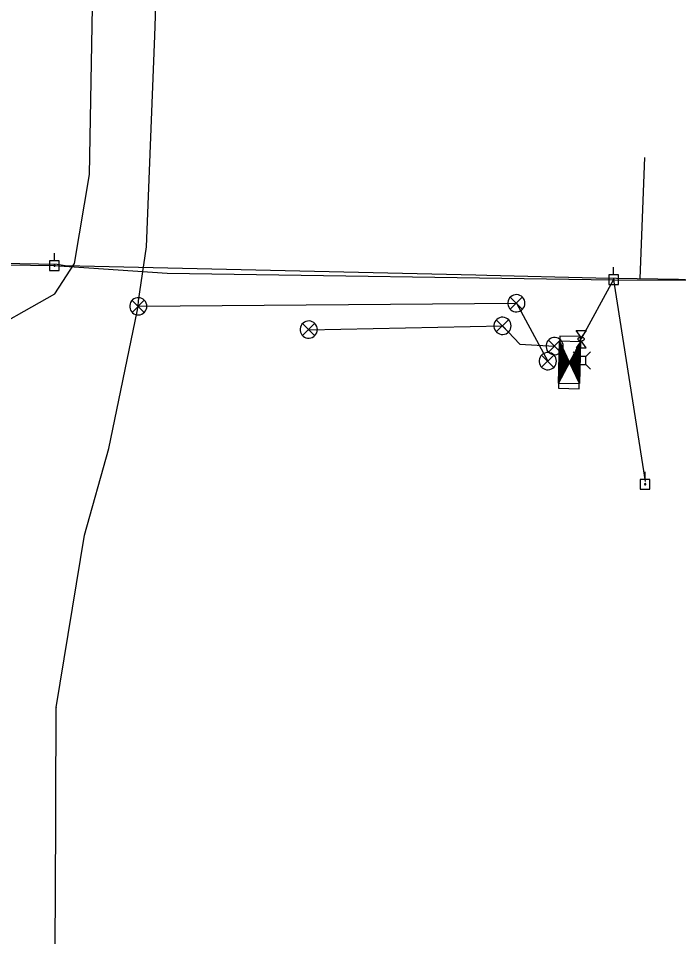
# Model space of a CAD drawing. Extents: x 596028 to 606371, y 330010 to 403088.
# Drawn here: x 604115.9 to 604368.9, y 341718.1 to 342069.8 of the extents above; entities that cross this region are included whole.
import ezdxf

# ---------------------------------------------------------------- set-up
doc = ezdxf.new("R2010")
doc.units = 0
for name, color, linetype in [('E_FTMS', 7, 'Continuous'), ('E_FTMS_Conduit', 7, 'Continuous'), ('E_UTL_E', 7, 'Continuous'), ('E_UTL_E_Bold', 7, 'Continuous'), ('E_UTL_E_UG', 7, 'Continuous'), ('E_UTL_EPowerPole', 7, 'Continuous'), ('E_UTL_FO_UG_QWEST', 7, 'Continuous'), ('E_UTL_G_UG', 7, 'Continuous'), ('E_UTL_Overhead', 7, 'Continuous')]:
    doc.layers.add(name, color=color, linetype=linetype)

msp = doc.modelspace()

# ---------------------------------------------------------------- linework, layer by layer
at = {"layer": 'E_FTMS'}
for p, q in [((604323.91, 341944.67), (604323.17, 341943.97)), ((604323.8, 341944.9), (604323.18, 341944.31)), ((604323.7, 341945.13), (604323.19, 341944.65)), ((604324.77, 341942.84), (604323.19, 341944.51)), ((604323.59, 341945.36), (604323.2, 341944.99)), ((604324.45, 341943.53), (604323.2, 341944.85)), ((604323.48, 341945.59), (604323.21, 341945.33)), ((604323.8, 341944.9), (604323.21, 341945.52)), ((604324.13, 341944.22), (604323.21, 341945.18)), ((604323.48, 341945.59), (604323.22, 341945.86)), ((604323.37, 341945.82), (604323.22, 341945.67)), ((604323.27, 341946.05), (604323.23, 341946.01)), ((604331.19, 341944.65), (604329.88, 341943.39)), ((604331.2, 341944.99), (604330.23, 341944.06)), ((604331.17, 341943.77), (604330.47, 341944.51)), ((604331.21, 341945.32), (604330.59, 341944.73)), ((604331.18, 341944.11), (604330.59, 341944.73)), ((604331.19, 341944.45), (604330.71, 341944.95)), ((604331.2, 341944.79), (604330.83, 341945.18)), ((604331.22, 341945.66), (604330.95, 341945.4)), ((604331.21, 341945.13), (604330.95, 341945.4)), ((604331.21, 341945.47), (604331.06, 341945.63)), ((604331.22, 341945.81), (604331.18, 341945.85)), ((604325.63, 341941.01), (604323.04, 341938.55)), ((604325.52, 341941.24), (604323.05, 341938.89)), ((604325.31, 341941.7), (604323.06, 341939.56)), ((604325.41, 341941.47), (604323.06, 341939.22)), ((604325.2, 341941.93), (604323.07, 341939.9)), ((604325.09, 341942.15), (604323.08, 341940.24)), ((604324.99, 341942.38), (604323.09, 341940.58)), ((604324.88, 341942.61), (604323.1, 341940.92)), ((604326.67, 341937.36), (604323.1, 341941.11)), ((604324.77, 341942.84), (604323.11, 341941.26)), ((604326.79, 341937.59), (604323.11, 341941.45)), ((604324.56, 341943.3), (604323.12, 341941.94)), ((604324.66, 341943.07), (604323.12, 341941.6)), ((604326.91, 341937.81), (604323.12, 341941.79)), ((604324.45, 341943.53), (604323.13, 341942.28)), ((604327.03, 341938.03), (604323.13, 341942.13)), ((604324.34, 341943.76), (604323.14, 341942.62)), ((604326.7, 341938.72), (604323.14, 341942.47)), ((604324.23, 341943.99), (604323.15, 341942.96)), ((604326.06, 341940.09), (604323.15, 341943.15)), ((604326.38, 341939.41), (604323.15, 341942.81)), ((604324.13, 341944.22), (604323.16, 341943.3)), ((604325.74, 341940.78), (604323.16, 341943.49)), ((604324.02, 341944.44), (604323.17, 341943.63)), ((604325.41, 341941.47), (604323.17, 341943.83)), ((604325.09, 341942.15), (604323.18, 341944.17)), ((604331.13, 341941.93), (604327.03, 341938.03)), ((604331.12, 341941.59), (604327.13, 341937.8)), ((604331.11, 341941.25), (604327.24, 341937.57)), ((604331.13, 341942.27), (604327.38, 341938.7)), ((604331.14, 341942.61), (604327.74, 341939.37)), ((604331.15, 341942.95), (604328.09, 341940.04)), ((604331.16, 341943.29), (604328.45, 341940.71)), ((604331.04, 341938.68), (604328.69, 341941.16)), ((604331.17, 341943.63), (604328.81, 341941.38)), ((604331.05, 341939.02), (604328.81, 341941.38)), ((604331.06, 341939.36), (604328.93, 341941.61)), ((604331.07, 341939.7), (604329.04, 341941.83)), ((604331.18, 341943.97), (604329.16, 341942.05)), ((604331.08, 341940.04), (604329.16, 341942.05)), ((604331.09, 341940.38), (604329.28, 341942.28)), ((604331.1, 341940.72), (604329.4, 341942.5)), ((604331.19, 341944.31), (604329.52, 341942.72)), ((604331.1, 341941.06), (604329.52, 341942.72)), ((604331.11, 341941.4), (604329.64, 341942.95)), ((604331.12, 341941.73), (604329.76, 341943.17)), ((604331.13, 341942.07), (604329.88, 341943.39)), ((604331.14, 341942.41), (604330, 341943.62)), ((604331.15, 341942.75), (604330.11, 341943.84)), ((604331.16, 341943.09), (604330.23, 341944.06)), ((604331.16, 341943.43), (604330.35, 341944.29)), ((604327.03, 341938.03), (604322.93, 341934.14)), ((604326.81, 341938.49), (604322.94, 341934.81)), ((604326.92, 341938.26), (604322.94, 341934.48)), ((604326.7, 341938.72), (604322.95, 341935.15)), ((604326.6, 341938.95), (604322.96, 341935.49)), ((604326.49, 341939.18), (604322.97, 341935.83)), ((604326.38, 341939.41), (604322.98, 341936.17)), ((604326.27, 341939.64), (604322.99, 341936.51)), ((604326.06, 341940.09), (604323, 341937.19)), ((604326.17, 341939.86), (604323, 341936.85)), ((604325.95, 341940.32), (604323.01, 341937.53)), ((604325.84, 341940.55), (604323.02, 341937.87)), ((604325.48, 341935.13), (604323.02, 341937.72)), ((604325.74, 341940.78), (604323.03, 341938.21)), ((604325.72, 341935.58), (604323.03, 341938.4)), ((604325.6, 341935.35), (604323.03, 341938.06)), ((604325.84, 341935.8), (604323.04, 341938.74)), ((604325.96, 341936.02), (604323.05, 341939.08)), ((604326.08, 341936.25), (604323.06, 341939.42)), ((604326.19, 341936.47), (604323.07, 341939.76)), ((604326.31, 341936.69), (604323.08, 341940.1)), ((604326.55, 341937.14), (604323.09, 341940.77)), ((604326.43, 341936.92), (604323.09, 341940.43)), ((604330.93, 341933.93), (604327.03, 341938.03)), ((604330.93, 341934.27), (604327.14, 341938.26)), ((604330.94, 341934.61), (604327.26, 341938.48)), ((604331.1, 341940.91), (604327.35, 341937.35)), ((604330.95, 341934.95), (604327.38, 341938.7)), ((604331.09, 341940.58), (604327.45, 341937.12)), ((604330.96, 341935.29), (604327.5, 341938.93)), ((604331.08, 341940.24), (604327.56, 341936.89)), ((604330.97, 341935.63), (604327.62, 341939.15)), ((604331.08, 341939.9), (604327.67, 341936.66)), ((604330.98, 341935.97), (604327.74, 341939.37)), ((604331.07, 341939.56), (604327.78, 341936.43)), ((604330.99, 341936.31), (604327.86, 341939.6)), ((604331.06, 341939.22), (604327.88, 341936.2)), ((604330.99, 341936.64), (604327.98, 341939.82)), ((604331.05, 341938.88), (604327.99, 341935.97)), ((604331, 341936.98), (604328.09, 341940.04)), ((604331.04, 341938.54), (604328.1, 341935.74)), ((604331.01, 341937.32), (604328.21, 341940.27)), ((604331.03, 341938.2), (604328.21, 341935.51)), ((604331.02, 341937.86), (604328.31, 341935.28)), ((604331.02, 341937.66), (604328.33, 341940.49)), ((604331.02, 341937.52), (604328.42, 341935.06)), ((604331.03, 341938), (604328.45, 341940.71)), ((604331.04, 341938.34), (604328.57, 341940.94)), ((604324.89, 341934.01), (604322.88, 341932.1)), ((604325.6, 341935.35), (604322.89, 341932.78)), ((604325.24, 341934.68), (604322.89, 341932.44)), ((604325.96, 341936.02), (604322.9, 341933.12)), ((604326.31, 341936.69), (604322.91, 341933.46)), ((604326.67, 341937.36), (604322.92, 341933.8)), ((604324.18, 341932.67), (604322.92, 341933.99)), ((604324.29, 341932.9), (604322.93, 341934.33)), ((604324.41, 341933.12), (604322.94, 341934.67)), ((604324.53, 341933.34), (604322.95, 341935.01)), ((604324.65, 341933.57), (604322.96, 341935.35)), ((604324.77, 341933.79), (604322.97, 341935.68)), ((604325.01, 341934.24), (604322.98, 341936.36)), ((604324.89, 341934.01), (604322.98, 341936.02)), ((604325.13, 341934.46), (604322.99, 341936.7)), ((604325.24, 341934.68), (604323, 341937.04)), ((604325.36, 341934.91), (604323.01, 341937.38)), ((604330.92, 341933.59), (604327.35, 341937.35)), ((604330.91, 341933.25), (604327.67, 341936.66)), ((604330.9, 341932.91), (604327.99, 341935.97)), ((604330.89, 341932.57), (604328.31, 341935.28)), ((604331.01, 341937.18), (604328.53, 341934.83)), ((604331, 341936.84), (604328.64, 341934.6)), ((604330.88, 341932.23), (604328.64, 341934.6)), ((604330.99, 341936.5), (604328.74, 341934.37)), ((604330.98, 341936.17), (604328.85, 341934.14)), ((604330.97, 341935.83), (604328.96, 341933.91)), ((604330.96, 341935.49), (604329.07, 341933.68)), ((604330.96, 341935.15), (604329.17, 341933.45)), ((604330.95, 341934.81), (604329.28, 341933.22)), ((604330.94, 341934.47), (604329.39, 341932.99)), ((604330.93, 341934.13), (604329.5, 341932.77)), ((604323.11, 341930.67), (604322.83, 341930.4)), ((604323.46, 341931.34), (604322.84, 341930.74)), ((604322.99, 341930.44), (604322.84, 341930.6)), ((604323.82, 341932), (604322.85, 341931.08)), ((604323.11, 341930.66), (604322.85, 341930.93)), ((604324.18, 341932.67), (604322.86, 341931.42)), ((604323.34, 341931.11), (604322.86, 341931.61)), ((604323.23, 341930.89), (604322.86, 341931.27)), ((604324.53, 341933.34), (604322.87, 341931.76)), ((604323.46, 341931.33), (604322.87, 341931.95)), ((604323.58, 341931.56), (604322.88, 341932.29)), ((604323.7, 341931.78), (604322.89, 341932.63)), ((604323.82, 341932), (604322.9, 341932.97)), ((604323.94, 341932.23), (604322.91, 341933.31)), ((604324.06, 341932.45), (604322.92, 341933.65)), ((604330.88, 341931.9), (604328.96, 341933.91)), ((604330.87, 341931.56), (604329.28, 341933.22)), ((604330.92, 341933.79), (604329.6, 341932.54)), ((604330.86, 341931.22), (604329.6, 341932.53)), ((604330.91, 341933.45), (604329.71, 341932.31)), ((604330.91, 341933.11), (604329.82, 341932.08)), ((604330.9, 341932.77), (604329.93, 341931.85)), ((604330.85, 341930.88), (604329.93, 341931.85)), ((604330.89, 341932.43), (604330.03, 341931.62)), ((604330.88, 341932.1), (604330.14, 341931.39)), ((604330.87, 341931.76), (604330.25, 341931.16)), ((604330.84, 341930.54), (604330.25, 341931.16)), ((604330.86, 341931.42), (604330.36, 341930.93)), ((604330.85, 341931.08), (604330.46, 341930.7)), ((604330.85, 341930.74), (604330.57, 341930.48)), ((604330.83, 341930.2), (604330.57, 341930.47)), ((604322.87, 341930.22), (604322.83, 341930.26)), ((604330.84, 341930.4), (604330.68, 341930.25)), ((604330.83, 341930.06), (604330.78, 341930.02))]:
    msp.add_line(p, q, dxfattribs=at)
for points in [[(604165.11, 341959.53), (604165.05, 341960.16), (604164.88, 341960.76), (604164.59, 341961.32), (604164.2, 341961.81), (604163.73, 341962.22), (604163.18, 341962.54), (604162.59, 341962.74), (604161.97, 341962.83), (604161.34, 341962.8), (604160.73, 341962.65), (604160.16, 341962.39), (604159.65, 341962.03), (604159.22, 341961.57), (604158.88, 341961.05), (604158.65, 341960.46), (604158.53, 341959.85), (604158.53, 341959.22), (604158.65, 341958.6), (604158.88, 341958.02), (604159.22, 341957.49), (604159.65, 341957.04), (604160.16, 341956.68), (604160.73, 341956.42), (604161.34, 341956.27), (604161.97, 341956.24), (604162.59, 341956.33), (604163.18, 341956.53), (604163.73, 341956.85), (604164.2, 341957.26), (604164.59, 341957.75), (604164.88, 341958.31), (604165.05, 341958.91), (604165.11, 341959.53)], [(604309.98, 341960.71), (604309.92, 341961.33), (604309.74, 341961.93), (604309.45, 341962.49), (604309.07, 341962.99), (604308.59, 341963.4), (604308.05, 341963.71), (604307.45, 341963.92), (604306.83, 341964), (604306.21, 341963.97), (604305.6, 341963.83), (604305.03, 341963.57), (604304.52, 341963.2), (604304.08, 341962.75), (604303.74, 341962.22), (604303.51, 341961.64), (604303.39, 341961.02), (604303.39, 341960.39), (604303.51, 341959.78), (604303.74, 341959.2), (604304.08, 341958.67), (604304.52, 341958.21), (604305.03, 341957.85), (604305.6, 341957.59), (604306.21, 341957.44), (604306.83, 341957.41), (604307.45, 341957.5), (604308.05, 341957.71), (604308.59, 341958.02), (604309.07, 341958.43), (604309.45, 341958.92), (604309.74, 341959.48), (604309.92, 341960.08), (604309.98, 341960.71)], [(604308.94, 341963.04), (604304.33, 341958.39)], [(604304.33, 341963), (604308.98, 341958.34)], [(604164.07, 341961.87), (604159.47, 341957.21)], [(604159.47, 341961.82), (604164.12, 341957.17)], [(604304.65, 341952.05), (604304.59, 341952.67), (604304.41, 341953.27), (604304.12, 341953.83), (604303.73, 341954.32), (604303.26, 341954.74), (604302.72, 341955.05), (604302.12, 341955.25), (604301.5, 341955.34), (604300.88, 341955.31), (604300.27, 341955.17), (604299.7, 341954.91), (604299.18, 341954.54), (604298.75, 341954.09), (604298.41, 341953.56), (604298.18, 341952.98), (604298.06, 341952.36), (604298.06, 341951.73), (604298.18, 341951.12), (604298.41, 341950.54), (604298.75, 341950.01), (604299.18, 341949.55), (604299.7, 341949.19), (604300.27, 341948.93), (604300.88, 341948.78), (604301.5, 341948.75), (604302.12, 341948.84), (604302.72, 341949.05), (604303.26, 341949.36), (604303.73, 341949.77), (604304.12, 341950.26), (604304.41, 341950.82), (604304.59, 341951.42), (604304.65, 341952.05)], [(604230.42, 341950.62), (604230.36, 341951.25), (604230.18, 341951.85), (604229.89, 341952.41), (604229.5, 341952.9), (604229.03, 341953.31), (604228.49, 341953.63), (604227.89, 341953.83), (604227.27, 341953.92), (604226.65, 341953.89), (604226.04, 341953.74), (604225.47, 341953.48), (604224.95, 341953.12), (604224.52, 341952.66), (604224.18, 341952.14), (604223.95, 341951.55), (604223.83, 341950.94), (604223.83, 341950.31), (604223.95, 341949.69), (604224.18, 341949.11), (604224.52, 341948.58), (604224.95, 341948.13), (604225.47, 341947.77), (604226.04, 341947.5), (604226.65, 341947.36), (604227.27, 341947.33), (604227.89, 341947.42), (604228.49, 341947.62), (604229.03, 341947.94), (604229.5, 341948.35), (604229.89, 341948.84), (604230.18, 341949.4), (604230.36, 341950), (604230.42, 341950.62)], [(604229.38, 341952.96), (604224.77, 341948.3)], [(604224.77, 341952.91), (604229.42, 341948.26)], [(604303.61, 341954.38), (604299, 341949.72)], [(604299, 341954.33), (604303.65, 341949.68)], [(604324.65, 341944.31), (604324.59, 341944.93), (604324.41, 341945.53), (604324.12, 341946.09), (604323.74, 341946.58), (604323.26, 341946.99), (604322.72, 341947.31), (604322.13, 341947.51), (604321.5, 341947.6), (604320.88, 341947.57), (604320.27, 341947.42), (604319.7, 341947.16), (604319.19, 341946.8), (604318.75, 341946.35), (604318.41, 341945.82), (604318.18, 341945.24), (604318.06, 341944.62), (604318.06, 341943.99), (604318.18, 341943.38), (604318.41, 341942.79), (604318.75, 341942.27), (604319.19, 341941.81), (604319.7, 341941.45), (604320.27, 341941.19), (604320.88, 341941.04), (604321.5, 341941.01), (604322.13, 341941.1), (604322.72, 341941.3), (604323.26, 341941.62), (604323.74, 341942.03), (604324.12, 341942.52), (604324.41, 341943.08), (604324.59, 341943.68), (604324.65, 341944.31)], [(604323.61, 341946.64), (604319, 341941.98)], [(604319, 341946.59), (604323.65, 341941.94)], [(604322.01, 341938.53), (604321.95, 341939.15), (604321.77, 341939.75), (604321.48, 341940.31), (604321.1, 341940.8), (604320.62, 341941.22), (604320.08, 341941.53), (604319.49, 341941.73), (604318.86, 341941.82), (604318.24, 341941.79), (604317.63, 341941.65), (604317.06, 341941.39), (604316.55, 341941.02), (604316.11, 341940.57), (604315.77, 341940.04), (604315.54, 341939.46), (604315.42, 341938.84), (604315.42, 341938.21), (604315.54, 341937.6), (604315.77, 341937.02), (604316.11, 341936.49), (604316.55, 341936.03), (604317.06, 341935.67), (604317.63, 341935.41), (604318.24, 341935.26), (604318.86, 341935.23), (604319.49, 341935.32), (604320.08, 341935.53), (604320.62, 341935.84), (604321.1, 341936.25), (604321.48, 341936.74), (604321.77, 341937.3), (604321.95, 341937.9), (604322.01, 341938.53)], [(604320.97, 341940.86), (604316.36, 341936.2)], [(604316.36, 341940.81), (604321.01, 341936.16)]]:
    msp.add_lwpolyline(points, dxfattribs=at)
for points in [[(604323.28, 341948.13), (604322.78, 341928.14), (604330.78, 341927.94), (604331.28, 341947.93)], [(604323.23, 341946.13), (604322.83, 341930.14), (604330.83, 341929.94), (604331.23, 341945.93)], [(604323.23, 341946.13), (604327.03, 341938.03), (604322.83, 341930.14)], [(604331.23, 341945.93), (604330.83, 341929.93), (604327.03, 341938.03)]]:
    msp.add_lwpolyline(points, close=True, dxfattribs=at)
at = {"layer": 'E_FTMS_Conduit'}
for points in [[(604129.29, 341663.19), (604130.06, 341730.98), (604130.3, 341805.83), (604130.3, 341805.85), (604130.3, 341805.79), (604130.3, 341805.83), (604141.15, 341871.91), (604150.52, 341905.03), (604161.38, 341957.54), (604161.81, 341959.53), (604161.92, 341961.6), (604164.92, 341982.28), (604168.12, 342063.13), (604171.06, 342150.52), (604172.74, 342234.77), (604177.73, 342316.56), (604179.23, 342409.96), (604181.78, 342497.97)], [(604161.81, 341959.53), (604306.68, 341960.71), (604318.71, 341938.53)], [(604227.09, 341950.58), (604301.35, 341952.05), (604308.06, 341944.99), (604321.35, 341944.31)]]:
    msp.add_lwpolyline(points, dxfattribs=at)
at = {"layer": 'E_UTL_E'}
for points in [[(604330.21, 341940.35), (604328.46, 341942.1)], [(604333.3, 341940.35), (604335.06, 341942.1)], [(604333.3, 341940.35), (604330.21, 341940.35)], [(604330.21, 341940.35), (604330.21, 341937.25)], [(604333.3, 341937.25), (604333.3, 341940.35)], [(604330.21, 341937.25), (604328.46, 341935.5)], [(604330.21, 341937.25), (604333.3, 341937.25)], [(604333.3, 341937.25), (604335.06, 341935.5)]]:
    msp.add_lwpolyline(points, dxfattribs=at)
at = {"layer": 'E_UTL_E_Bold'}
for points in [[(604329.58, 341950.29), (604333.39, 341950.29)], [(604331.48, 341947.63), (604329.58, 341950.29)], [(604333.39, 341950.29), (604331.48, 341947.63)], [(604331.48, 341946.36), (604329.58, 341943.69)], [(604332.75, 341946.99), (604332.73, 341947.11), (604332.66, 341947.23), (604332.55, 341947.34), (604332.4, 341947.43), (604332.22, 341947.51), (604332.01, 341947.57), (604331.78, 341947.61), (604331.54, 341947.63), (604331.3, 341947.62), (604331.07, 341947.59), (604330.85, 341947.54), (604330.65, 341947.47), (604330.48, 341947.38), (604330.35, 341947.28), (604330.26, 341947.17), (604330.22, 341947.05), (604330.22, 341946.93), (604330.26, 341946.81), (604330.35, 341946.7), (604330.48, 341946.6), (604330.65, 341946.51), (604330.85, 341946.44), (604331.07, 341946.39), (604331.3, 341946.36), (604331.54, 341946.36), (604331.78, 341946.37), (604332.01, 341946.41), (604332.22, 341946.47), (604332.4, 341946.55), (604332.55, 341946.65), (604332.66, 341946.76), (604332.73, 341946.87), (604332.75, 341946.99)], [(604333.39, 341943.69), (604331.48, 341946.36)], [(604329.58, 341943.69), (604333.39, 341943.69)]]:
    msp.add_lwpolyline(points, dxfattribs=at)
at = {"layer": 'E_UTL_E_UG'}
msp.add_line((604331.48, 341946.99), (604343.94, 341969.71), dxfattribs=at)
at = {"layer": 'E_UTL_EPowerPole'}
for points in [[(604129.65, 341976.99), (604129.65, 341979.9)], [(604131.5, 341976.99), (604127.81, 341976.99)], [(604127.81, 341976.99), (604127.81, 341973.3)], [(604131.5, 341973.3), (604131.5, 341976.99)], [(604127.81, 341973.3), (604131.5, 341973.3)], [(604129.92, 341975.15), (604129.92, 341975.2), (604129.91, 341975.24), (604129.89, 341975.28), (604129.86, 341975.32), (604129.82, 341975.35), (604129.79, 341975.37), (604129.74, 341975.38), (604129.7, 341975.39), (604129.65, 341975.39), (604129.61, 341975.38), (604129.57, 341975.36), (604129.53, 341975.33), (604129.5, 341975.3), (604129.47, 341975.26), (604129.46, 341975.22), (604129.45, 341975.17), (604129.45, 341975.13), (604129.46, 341975.08), (604129.47, 341975.04), (604129.5, 341975), (604129.53, 341974.97), (604129.57, 341974.94), (604129.61, 341974.93), (604129.65, 341974.91), (604129.7, 341974.91), (604129.74, 341974.92), (604129.79, 341974.93), (604129.82, 341974.96), (604129.86, 341974.99), (604129.89, 341975.02), (604129.91, 341975.06), (604129.92, 341975.11), (604129.92, 341975.15)], [(604343.91, 341971.55), (604343.91, 341974.46)], [(604345.75, 341971.55), (604342.07, 341971.55)], [(604342.07, 341971.55), (604342.07, 341967.86)], [(604344.18, 341969.71), (604344.18, 341969.75), (604344.16, 341969.8), (604344.14, 341969.84), (604344.11, 341969.87), (604344.08, 341969.9), (604344.04, 341969.93), (604344, 341969.94), (604343.95, 341969.95), (604343.91, 341969.95), (604343.86, 341969.93), (604343.82, 341969.92), (604343.79, 341969.89), (604343.75, 341969.86), (604343.73, 341969.82), (604343.71, 341969.78), (604343.7, 341969.73), (604343.7, 341969.69), (604343.71, 341969.64), (604343.73, 341969.6), (604343.75, 341969.56), (604343.79, 341969.53), (604343.82, 341969.5), (604343.86, 341969.48), (604343.91, 341969.47), (604343.95, 341969.47), (604344, 341969.48), (604344.04, 341969.49), (604344.08, 341969.51), (604344.11, 341969.54), (604344.14, 341969.58), (604344.16, 341969.62), (604344.18, 341969.66), (604344.18, 341969.71)], [(604345.75, 341967.86), (604345.75, 341971.55)], [(604342.07, 341967.86), (604345.75, 341967.86)], [(604356.01, 341893.24), (604356.01, 341896.14)], [(604357.85, 341893.24), (604354.17, 341893.24)], [(604354.17, 341893.24), (604354.17, 341889.54)], [(604357.85, 341889.54), (604357.85, 341893.24)], [(604354.17, 341889.54), (604357.85, 341889.54)], [(604356.28, 341891.39), (604356.28, 341891.44), (604356.26, 341891.48), (604356.24, 341891.52), (604356.22, 341891.56), (604356.18, 341891.59), (604356.14, 341891.61), (604356.1, 341891.63), (604356.05, 341891.63), (604356.01, 341891.63), (604355.97, 341891.62), (604355.92, 341891.6), (604355.89, 341891.57), (604355.86, 341891.54), (604355.83, 341891.5), (604355.81, 341891.46), (604355.81, 341891.42), (604355.81, 341891.37), (604355.81, 341891.33), (604355.83, 341891.28), (604355.86, 341891.25), (604355.89, 341891.21), (604355.92, 341891.19), (604355.97, 341891.17), (604356.01, 341891.16), (604356.05, 341891.16), (604356.1, 341891.16), (604356.14, 341891.18), (604356.18, 341891.2), (604356.22, 341891.23), (604356.24, 341891.26), (604356.26, 341891.31), (604356.28, 341891.35), (604356.28, 341891.39)]]:
    msp.add_lwpolyline(points, dxfattribs=at)
at = {"layer": 'E_UTL_FO_UG_QWEST'}
msp.add_lwpolyline([(604074.02, 341549.29), (604099.38, 341947.24), (604129.88, 341964.31), (604137.32, 341975.94), (604143.1, 342010.03), (604146.18, 342181.17), (604148.98, 342347.45), (604153.5, 342486.89), (604159.1, 342545.66), (604158.45, 342702.25), (604160.65, 342806.25), (604162.9, 342907.93), (604165.35, 343038.3), (604168.14, 343192.06), (604172.85, 343380.14)], dxfattribs=at)
at = {"layer": 'E_UTL_G_UG'}
msp.add_line((604354.15, 341970.15), (604355.9, 342016.48), dxfattribs=at)
for points in [[(603958.91, 341978.74), (604130.68, 341975.71), (604133.81, 341975.21)], [(604133.81, 341975.21), (604291.12, 341971.55), (604295.4, 341971.48), (604337.18, 341970.45), (604368.79, 341969.89), (604394.95, 341968.63)]]:
    msp.add_lwpolyline(points, dxfattribs=at)
at = {"layer": 'E_UTL_Overhead'}
for q in [(604468.42, 341968.93), (604355.98, 341892.46)]:
    msp.add_line((604343.94, 341969.71), q, dxfattribs=at)
msp.add_lwpolyline([(603936.77, 341977.79), (604129.69, 341975.15), (604172.94, 341972.24), (604343.94, 341969.71)], dxfattribs=at)

doc.saveas('drawing.dxf')
